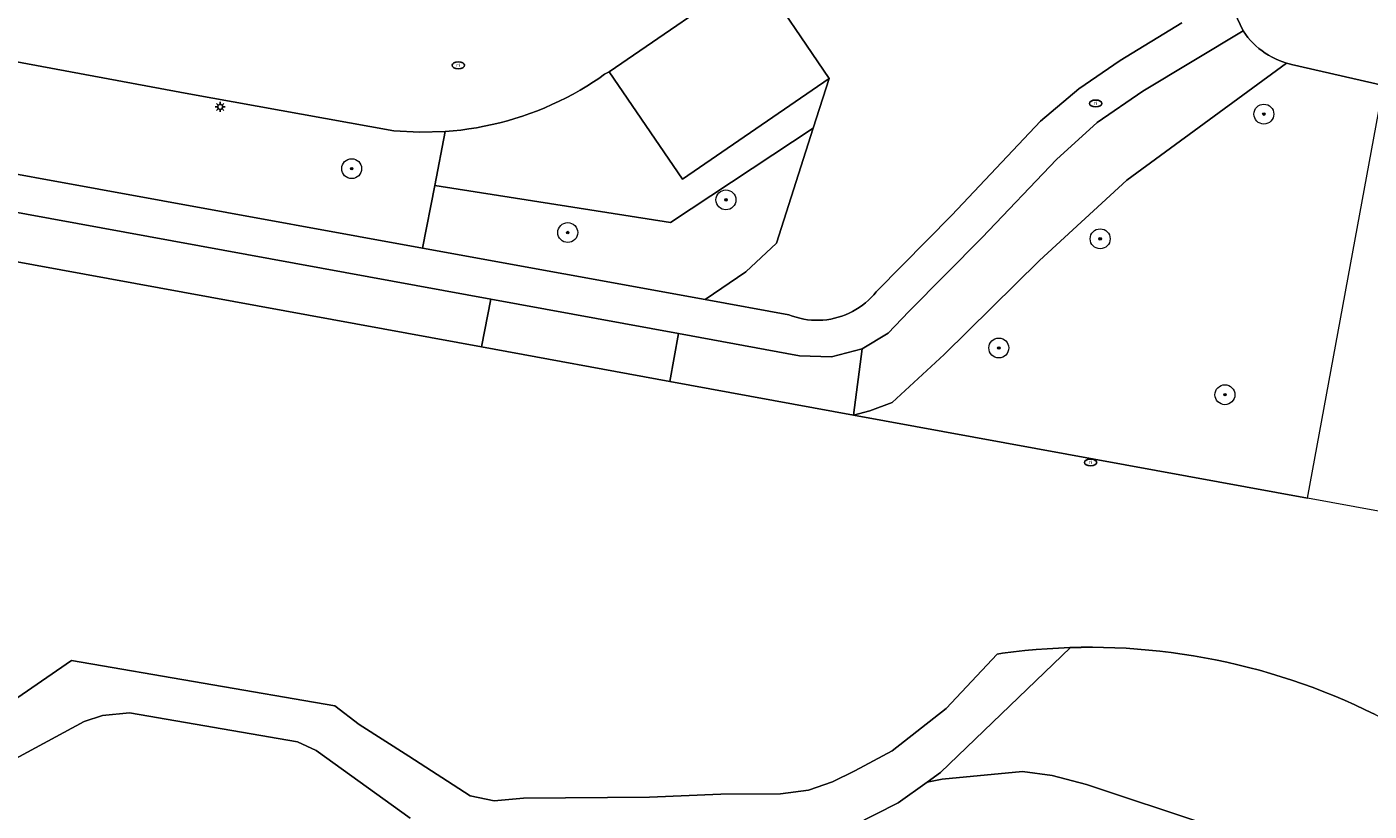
# Model space of a CAD drawing. Header units: metres. Extents: x 152610 to 160096, y 456114 to 462495.
# Tile 573 of 938: x 158436 to 158490, y 460053 to 460084. Entities that reach past the tile are written whole.
import ezdxf
from ezdxf.enums import TextEntityAlignment as Align

# ---------------------------------------------------------------- set-up
doc = ezdxf.new("R2010")
doc.units = ezdxf.units.M
doc.header["$LTSCALE"] = 0.5
doc.layers.get('0').update_dxf_attribs({"linetype": 'CONTINUOUS'})
for name, color, linetype, lineweight in [('B-PV-GK-BESCHOEIING-G', 251, 'GK-BESCHOEIING-SO', 18), ('B-PV-GR-BEPLANTING_CULTUUR_BOSPLANTSOEN-GV', 251, 'CONTINUOUS', 18), ('B-PV-GR-BOOM-S', 251, 'CONTINUOUS', 25), ('B-PV-GW-TALUD_KRUIN-G', 251, 'CONTINUOUS', 18), ('B-PV-IE-MEUBILAIR-S', 251, 'CONTINUOUS', 25), ('B-PV-OG-TERREIN_BEGROEID-GV', 251, 'CONTINUOUS', 18), ('B-PV-OG-TERREIN_OEVER-GV', 251, 'CONTINUOUS', 18), ('B-PV-OG-WATER_SLOOT-GV', 251, 'CONTINUOUS', 18), ('B-PV-VH-OPENVERHARDING_BETONSTRAATSTEEN-GV', 251, 'CONTINUOUS', 18), ('B-PV-VH-OPENVERHARDING_TEGEL-GV', 251, 'CONTINUOUS', 18)]:
    doc.layers.add(name, color=color, linetype=linetype, lineweight=lineweight)
doc.styles.add('NLCS-ISO', font='NLCS-ISO.ttf')
doc.linetypes.add('GK-BESCHOEIING-SO', pattern='A,18,-3,[1,NLCS.SHX,S=0.6,R=0,X=0,Y=0],-3', length=24)

# ---------------------------------------------------------------- blocks, each defined once
blk = doc.blocks.new('SIE-MEUBILAIR_PAAL_LICHTMAST-SO')
for points in [[(-0.62, 0), (-1, 0)], [(-0.71, 0.71), (-0.44, 0.44)], [(0, 1), (0, 0.62)], [(0.44, 0.44), (0.71, 0.71)], [(1, 0), (0.62, 0)], [(-0.71, -0.71), (-0.44, -0.44)], [(0, -0.62), (0, -1)], [(0.44, -0.44), (0.71, -0.71)]]:
    blk.add_lwpolyline(points)
blk.add_circle((0, 0), 0.5)
blk = doc.blocks.new('SIE-MEUBILAIR_PUT_RIOOLPUT-SO')
blk.add_ellipse((0, 0), major_axis=(1.25, 0), ratio=0.54)
at = {"style": 'NLCS-ISO'}
blk.add_text('ri', height=0.75, dxfattribs=at).set_placement((-0.04, 0.07), align=Align.MIDDLE_CENTER)
blk = doc.blocks.new('SGR-BOOM_GBKN-SO')
at = {"linetype": 'ByBlock', "lineweight": 18}
h = blk.add_hatch(color=0, dxfattribs=at)
h.dxf.hatch_style = 1
edge = h.paths.add_edge_path()
edge.add_arc((0, 0), 0.25, 0, 360)
at = {"color": 0, "linetype": 'ByBlock', "lineweight": 18}
for radius in [2, 0.25]:
    blk.add_circle((0, 0), radius, dxfattribs=at)
at = {"color": 0, "linetype": 'ByBlock', "lineweight": 18, "style": 'NLCS-ISO'}
blk.add_attdef('SOORT', (2.5, 0), '', height=1.5, dxfattribs=at)

msp = doc.modelspace()

# ---------------------------------------------------------------- linework, layer by layer
at = {"layer": 'B-PV-GK-BESCHOEIING-G', "flags": 128}
for points in [[(158474.733, 460059.158), (158474.943, 460059.189), (158475.393, 460059.246), (158475.843, 460059.296), (158476.295, 460059.338), (158476.747, 460059.372), (158477.199, 460059.398), (158477.652, 460059.416), (158478.105, 460059.426), (158478.558, 460059.429), (158479.012, 460059.423), (158479.465, 460059.409), (158479.917, 460059.387), (158480.37, 460059.357), (158480.821, 460059.319), (158481.272, 460059.273), (158481.722, 460059.219), (158482.171, 460059.157), (158482.619, 460059.088), (158483.066, 460059.01), (158483.511, 460058.925), (158483.954, 460058.831), (158484.396, 460058.73), (158484.836, 460058.621), (158485.274, 460058.505), (158485.71, 460058.38), (158486.144, 460058.248), (158486.575, 460058.109), (158487.004, 460057.962), (158487.43, 460057.807), (158487.853, 460057.644), (158488.273, 460057.475), (158488.69, 460057.298), (158489.104, 460057.113), (158489.515, 460056.921), (158489.922, 460056.723), (158490.326, 460056.516), (158490.726, 460056.303), (158491.122, 460056.083), (158491.514, 460055.856), (158491.903, 460055.622), (158492.287, 460055.381), (158492.666, 460055.133), (158493.041, 460054.879), (158493.412, 460054.618), (158493.778, 460054.351), (158494.139, 460054.077), (158494.496, 460053.797), (158494.847, 460053.511), (158495.193, 460053.218), (158495.534, 460052.919), (158495.87, 460052.615), (158496.2, 460052.305), (158496.525, 460051.988), (158496.844, 460051.666), (158497.157, 460051.339), (158497.465, 460051.006), (158498.657, 460049.856), (158500, 460048.907), (158501.649, 460047.928), (158503.451, 460047.272), (158503.768, 460047.182), (158504.636, 460046.931), (158505.5, 460046.672), (158506.363, 460046.406), (158507.223, 460046.132), (158508.08, 460045.85), (158508.936, 460045.561), (158509.788, 460045.264), (158510.638, 460044.96), (158511.485, 460044.648), (158512.329, 460044.329), (158513.171, 460044.002), (158514.009, 460043.668), (158514.845, 460043.326), (158515.677, 460042.977), (158516.506, 460042.62), (158517.332, 460042.257), (158518.155, 460041.886), (158518.975, 460041.507), (158519.791, 460041.122), (158520.604, 460040.729), (158521.413, 460040.329), (158522.219, 460039.922), (158523.021, 460039.507), (158523.819, 460039.086), (158524.613, 460038.657), (158525.404, 460038.222), (158525.955, 460037.907), (158526.509, 460037.598), (158527.067, 460037.297), (158527.629, 460037.002), (158528.195, 460036.715), (158528.765, 460036.435), (158529.337, 460036.162), (158529.914, 460035.896), (158530.493, 460035.637), (158531.076, 460035.386), (158531.662, 460035.143), (158532.251, 460034.906), (158532.842, 460034.677), (158533.437, 460034.456), (158534.035, 460034.242), (158534.635, 460034.036), (158535.237, 460033.837), (158535.842, 460033.646), (158536.45, 460033.462), (158537.059, 460033.286), (158537.671, 460033.118), (158538.285, 460032.958), (158538.901, 460032.805), (158539.519, 460032.66), (158540.138, 460032.523), (158540.76, 460032.394), (158541.382, 460032.273), (158542.007, 460032.159), (158542.145, 460032.135), (158584.685, 460024.085), (158585.019, 460024.016), (158585.354, 460023.955), (158585.69, 460023.902), (158586.028, 460023.856), (158586.367, 460023.819), (158586.706, 460023.79), (158587.046, 460023.768), (158587.386, 460023.755), (158587.727, 460023.75), (158588.068, 460023.752), (158588.408, 460023.763), (158588.748, 460023.781), (158589.088, 460023.808), (158589.427, 460023.842), (158589.765, 460023.885), (158590.102, 460023.935), (158590.437, 460023.994), (158590.772, 460024.06), (158591.104, 460024.134), (158591.435, 460024.215), (158591.763, 460024.305), (158592.09, 460024.402), (158592.414, 460024.507), (158592.736, 460024.619), (158593.054, 460024.739), (158593.37, 460024.867), (158593.683, 460025.002), (158593.889, 460025.095), (158594.111, 460025.174), (158594.513, 460025.312), (158594.918, 460025.442), (158595.325, 460025.564), (158595.735, 460025.679), (158596.147, 460025.786), (158596.56, 460025.885), (158596.976, 460025.977), (158597.393, 460026.06), (158597.811, 460026.136), (158598.231, 460026.204), (158598.652, 460026.264), (158599.075, 460026.316), (158599.498, 460026.36), (158599.921, 460026.396), (158600.346, 460026.424), (158600.771, 460026.444), (158601.196, 460026.456), (158601.621, 460026.46), (158602.047, 460026.456), (158602.472, 460026.444), (158602.897, 460026.424), (158603.321, 460026.397), (158603.745, 460026.361), (158604.168, 460026.317), (158604.59, 460026.265), (158605.011, 460026.206), (158605.431, 460026.138), (158605.85, 460026.062), (158606.267, 460025.979), (158606.682, 460025.888), (158607.096, 460025.789), (158614.619, 460024.73), (158616.954, 460024.152), (158630.636, 460021.782), (158631.11, 460021.67), (158631.585, 460021.565), (158632.062, 460021.469), (158632.541, 460021.38), (158633.021, 460021.299), (158633.502, 460021.226), (158633.985, 460021.161), (158634.468, 460021.104), (158634.952, 460021.055), (158635.437, 460021.014), (158635.923, 460020.981), (158636.409, 460020.956), (158636.896, 460020.939), (158637.382, 460020.929), (158637.869, 460020.928), (158638.356, 460020.935), (158638.842, 460020.95), (158639.329, 460020.973), (158639.814, 460021.003), (158640.3, 460021.042), (158640.784, 460021.089), (158641.268, 460021.143), (158641.75, 460021.206), (158642.232, 460021.277), (158642.713, 460021.355), (158643.192, 460021.441), (158643.669, 460021.536), (158644.145, 460021.638), (158644.209, 460021.652), (158644.457, 460021.708), (158644.835, 460021.786), (158645.215, 460021.857), (158645.596, 460021.92), (158645.978, 460021.975), (158646.361, 460022.022), (158646.745, 460022.061), (158647.13, 460022.092), (158647.516, 460022.115), (158647.902, 460022.13), (158648.288, 460022.137), (158648.674, 460022.136), (158649.06, 460022.127), (158649.446, 460022.11), (158649.831, 460022.086), (158650.216, 460022.053), (158650.6, 460022.012), (158650.983, 460021.963), (158651.365, 460021.906), (158651.745, 460021.842), (158652.125, 460021.769), (158652.502, 460021.689), (158652.878, 460021.601), (158653.253, 460021.505), (158653.625, 460021.401), (158653.994, 460021.29), (158654.362, 460021.171), (158654.726, 460021.045), (158655.089, 460020.911), (158655.448, 460020.769), (158655.804, 460020.62), (158656.157, 460020.464), (158656.507, 460020.3), (158656.853, 460020.129), (158657.196, 460019.951), (158657.535, 460019.767), (158657.87, 460019.575), (158658.201, 460019.376), (158658.528, 460019.17), (158659.581, 460014.995), (158660.547, 460013.802), (158661.019, 460013.554), (158661.798, 460013.146), (158662.244, 460013.587), (158662.352, 460014.275), (158662.353, 460015.601), (158662.635, 460017.118), (158662.987, 460017.748), (158666.914, 460018.277), (158667.106, 460018.303), (158669.964, 460018.687), (158670.182, 460018.717), (158671.399, 460018.541), (158671.447, 460018.534), (158671.66, 460018.495), (158671.872, 460018.449), (158672.082, 460018.396), (158672.29, 460018.334), (158672.496, 460018.265), (158672.698, 460018.188), (158672.898, 460018.104), (158673.095, 460018.013), (158673.288, 460017.914), (158673.477, 460017.808), (158673.663, 460017.696), (158673.844, 460017.577), (158674.02, 460017.451), (158674.192, 460017.318), (158674.359, 460017.18), (158674.52, 460017.035), (158674.676, 460016.884), (158674.827, 460016.728), (158674.971, 460016.567), (158675.11, 460016.4), (158675.242, 460016.228), (158675.368, 460016.051), (158675.487, 460015.87), (158675.6, 460015.685), (158675.705, 460015.495), (158675.804, 460015.302), (158675.895, 460015.106), (158675.979, 460014.906), (158676.056, 460014.703), (158676.125, 460014.497), (158676.186, 460014.289), (158676.24, 460014.079), (158676.286, 460013.867), (158676.324, 460013.654), (158676.354, 460013.439), (158676.753, 460008.743), (158676.77, 460008.544), (158676.933, 460006.617), (158676.95, 460006.417), (158677.59, 460002.15), (158678.147, 460000), (158678.47, 459998.75), (158681.56, 459993.85), (158682.373, 459992.754), (158683.361, 459991.812), (158683.561, 459991.657), (158683.766, 459991.508), (158683.976, 459991.366), (158684.189, 459991.23), (158684.408, 459991.101), (158684.63, 459990.979), (158684.855, 459990.865), (158685.085, 459990.757), (158685.317, 459990.657), (158685.553, 459990.564), (158685.791, 459990.479), (158686.032, 459990.401), (158686.276, 459990.331), (158686.521, 459990.268), (158686.6, 459990.25), (158751.58, 459978.72), (158751.778, 459978.68), (158756.595, 459977.716), (158756.791, 459977.677), (158834.12, 459963.78), (158843.94, 459961.89), (158852.56, 459960.22), (158852.897, 459960.137), (158853.235, 459960.061), (158853.575, 459959.994), (158853.917, 459959.934), (158854.259, 459959.882), (158854.603, 459959.838), (158854.948, 459959.803), (158855.294, 459959.775), (158855.64, 459959.755), (158855.986, 459959.743), (158856.333, 459959.739), (158856.68, 459959.743), (158857.026, 459959.755), (158857.372, 459959.775), (158857.718, 459959.803), (158858.063, 459959.839), (158858.407, 459959.882), (158858.75, 459959.934), (158859.07, 459959.99), (158859.409, 459960.091), (158859.778, 459960.194), (158860.149, 459960.288), (158860.522, 459960.375), (158860.897, 459960.454), (158861.273, 459960.526), (158861.651, 459960.589), (158862.03, 459960.645), (158862.41, 459960.692), (158862.791, 459960.732), (158863.172, 459960.763), (158863.555, 459960.787), (158863.937, 459960.803), (158864.32, 459960.81), (158864.703, 459960.81), (158865.086, 459960.802), (158865.469, 459960.785), (158865.851, 459960.761), (158866.233, 459960.729), (158866.614, 459960.688), (158866.994, 459960.64), (158867.372, 459960.584), (158867.75, 459960.52), (158896.821, 459951.25), (158899.349, 459950.965), (158901.43, 459950.73), (158906.435, 459950.678), (158906.882, 459950.597), (158909.016, 459950.211), (158915.147, 459949.101), (158917.198, 459948.729), (158917.642, 459948.649), (158921.99, 459945.69), (158925.427, 459945.052), (158964.503, 459937.795), (159000, 459934.696), (159003.633, 459934.171), (159005.109, 459934.22), (159006.093, 459934.614), (159007.077, 459935.305), (159007.962, 459936.143), (159014.89, 459947.09), (159017.691, 459951.429), (159019.017, 459954.043), (159018.462, 459968.244), (159020.418, 459992.305), (159020.706, 459993.813), (159022.152, 460000), (159022.95, 460003.42), (159027.25, 460016.67), (159028.16, 460021.17), (159028.265, 460024.361), (159027.69, 460030.4), (159027.671, 460030.666), (159027.644, 460030.931), (159027.609, 460031.195), (159027.566, 460031.459), (159027.515, 460031.72), (159027.457, 460031.98), (159027.391, 460032.239), (159027.316, 460032.495), (159027.235, 460032.748), (159027.145, 460033), (159027.049, 460033.248), (159026.944, 460033.493), (159026.833, 460033.736), (159026.714, 460033.974), (159026.588, 460034.209), (159026.456, 460034.441), (159026.316, 460034.668), (159026.23, 460034.8), (159026.04, 460035.142), (159025.843, 460035.481), (159025.639, 460035.815), (159025.429, 460036.145), (159025.211, 460036.47), (159024.987, 460036.792), (159024.757, 460037.108), (159024.52, 460037.42), (159024.277, 460037.727), (159024.028, 460038.028), (159023.772, 460038.325), (159023.511, 460038.616), (159023.243, 460038.902), (159022.97, 460039.183), (159022.691, 460039.457), (159022.407, 460039.726), (159022.117, 460039.989), (159021.822, 460040.247), (159021.521, 460040.498), (159021.216, 460040.742), (159020.906, 460040.981), (159020.591, 460041.213), (159020.271, 460041.439), (159019.946, 460041.658), (159019.617, 460041.871), (159019.284, 460042.076), (159018.947, 460042.275), (159018.606, 460042.467), (159018.261, 460042.652), (159017.912, 460042.83), (159017.81, 460042.88), (159010.88, 460044.64), (159000, 460045.968), (158973.31, 460049.15), (158970.17, 460049.52), (158966.22, 460052.79), (158955.33, 460052.2), (158953.13, 460052.57), (158952.84, 460052.62), (158952.26, 460049.87), (158951.637, 460047.099), (158956.462, 460046.222), (158999.997, 460038.306), (159019.45, 460034.88), (159020.22, 460023.97), (159013.47, 460002.92), (159014.063, 460000), (159014.75, 459996.5), (159014.96, 459994.766), (159015.2, 459993.44), (159015.31, 459991.71), (159014.51, 459987.81), (159008.04, 459965.34), (159004.43, 459960.25), (159000, 459960.353), (158998.4, 459960.39), (158984.69, 459966.34), (158972.72, 459965.62), (158962.87, 459959.8), (158959.98, 459955.93), (158957.133, 459952.707), (158948.935, 459949.392), (158938.055, 459951.623), (158924.86, 459955.26), (158921.282, 459954.369), (158918.671, 459954.179), (158918.225, 459954.257), (158916.164, 459954.616), (158910.021, 459955.687), (158907.885, 459956.059), (158907.442, 459956.136), (158904.968, 459956.938), (158901.43, 459958.27), (158890.98, 459967.57), (158877.255, 459970.054), (158862.49, 459972.71), (158842.246, 459972.236), (158839.35, 459972.21), (158836.56, 459972.73), (158833.66, 459977.71), (158833.569, 459977.866), (158833.471, 459978.018), (158833.366, 459978.165), (158833.255, 459978.308), (158833.138, 459978.446), (158833.015, 459978.578), (158832.886, 459978.705), (158832.752, 459978.825), (158832.612, 459978.94), (158832.468, 459979.049), (158832.318, 459979.151), (158832.165, 459979.246), (158832.007, 459979.334), (158831.846, 459979.416), (158831.681, 459979.49), (158831.513, 459979.557), (158831.342, 459979.616), (158831.169, 459979.668), (158830.994, 459979.711), (158830.817, 459979.748), (158830.638, 459979.776), (158830.459, 459979.796), (158830.278, 459979.809), (158830.098, 459979.813), (158829.917, 459979.809), (158829.737, 459979.798), (158829.557, 459979.778), (158829.378, 459979.751), (158829.201, 459979.715), (158829.026, 459979.672), (158828.852, 459979.621), (158828.681, 459979.563), (158828.57, 459979.52), (158828.493, 459979.5), (158827.826, 459979.328), (158827.158, 459979.164), (158826.487, 459979.008), (158825.815, 459978.859), (158825.141, 459978.719), (158824.466, 459978.586), (158823.789, 459978.461), (158823.11, 459978.344), (158822.431, 459978.235), (158821.75, 459978.134), (158821.068, 459978.04), (158820.385, 459977.955), (158819.701, 459977.878), (158819.016, 459977.808), (158818.33, 459977.747), (158817.644, 459977.693), (158816.957, 459977.648), (158816.269, 459977.61), (158815.582, 459977.58), (158814.894, 459977.559), (158814.205, 459977.545), (158813.517, 459977.54), (158812.829, 459977.542), (158812.14, 459977.553), (158811.452, 459977.571), (158810.764, 459977.597), (158810.077, 459977.632), (158809.39, 459977.674), (158808.703, 459977.725), (158808.017, 459977.783), (158807.332, 459977.849), (158806.648, 459977.924), (158805.964, 459978.006), (158805.282, 459978.096), (158804.6, 459978.194), (158803.92, 459978.3), (158761.22, 459986.1), (158758.322, 459985.408), (158753.269, 459986.128), (158753.067, 459986.157), (158749.69, 459986.67), (158727.918, 459990.667), (158699.682, 459995.849), (158690.69, 459997.5), (158690.618, 459997.516), (158690.387, 459997.573), (158690.159, 459997.638), (158689.932, 459997.71), (158689.708, 459997.79), (158689.487, 459997.877), (158689.269, 459997.972), (158689.054, 459998.074), (158688.843, 459998.183), (158688.635, 459998.299), (158688.432, 459998.423), (158688.233, 459998.552), (158688.038, 459998.689), (158687.848, 459998.832), (158687.663, 459998.981), (158687.483, 459999.137), (158687.308, 459999.298), (158687.139, 459999.466), (158686.976, 459999.638), (158686.818, 459999.817), (158686.667, 460000), (158685.555, 460001.955), (158685.499, 460002.085), (158685.375, 460002.386), (158685.258, 460002.69), (158685.149, 460002.997), (158685.047, 460003.307), (158684.953, 460003.619), (158684.866, 460003.933), (158684.788, 460004.249), (158684.717, 460004.567), (158684.654, 460004.887), (158684.599, 460005.208), (158684.552, 460005.531), (158684.512, 460005.854), (158684.481, 460006.178), (158684.457, 460006.503), (158684.442, 460006.829), (158684.441, 460007.029), (158684.373, 460008.962), (158684.366, 460009.162), (158682.835, 460049.515), (158682.091, 460056.641), (158679.424, 460075.603), (158675.896, 460089.698), (158675.862, 460089.837), (158675.82, 460090.04), (158675.785, 460090.245), (158675.759, 460090.45), (158675.74, 460090.657), (158675.73, 460090.864), (158675.727, 460091.071), (158675.733, 460091.278), (158675.746, 460091.485), (158675.767, 460091.691), (158675.797, 460091.896), (158675.834, 460092.1), (158675.879, 460092.303), (158675.932, 460092.503), (158675.992, 460092.701), (158676.06, 460092.897), (158676.136, 460093.09), (158676.219, 460093.28), (158676.309, 460093.466), (158676.407, 460093.649), (158676.511, 460093.828), (158676.622, 460094.003), (158676.74, 460094.174), (158676.864, 460094.34), (158676.995, 460094.501), (158677.132, 460094.656), (158677.275, 460094.807), (158677.423, 460094.951), (158677.577, 460095.09), (158677.736, 460095.223), (158677.9, 460095.35), (158678.069, 460095.47), (158678.242, 460095.583), (158678.42, 460095.69), (158679.124, 460098.709), (158679.71, 460101.22), (158678.135, 460101.478), (158676.628, 460102.001), (158676.439, 460102.088), (158676.194, 460102.208), (158675.953, 460102.336), (158675.716, 460102.471), (158675.482, 460102.612), (158675.253, 460102.76), (158675.029, 460102.915), (158674.809, 460103.076), (158674.594, 460103.244), (158674.384, 460103.418), (158674.179, 460103.598), (158673.98, 460103.784), (158673.786, 460103.976), (158673.597, 460104.173), (158673.415, 460104.376), (158673.239, 460104.584), (158673.069, 460104.797), (158672.905, 460105.015), (158672.747, 460105.238), (158672.597, 460105.465), (158672.452, 460105.697), (158672.315, 460105.933), (158672.185, 460106.172), (158672.062, 460106.416), (158671.946, 460106.663), (158671.837, 460106.913), (158671.736, 460107.166), (158671.642, 460107.422), (158671.556, 460107.681), (158670.245, 460117.41), (158670.219, 460117.602), (158669.958, 460119.521), (158669.933, 460119.705), (158667.522, 460137.655), (158666.197, 460150.943), (158665.164, 460167.52), (158665.12, 460183.663), (158665.289, 460190.315), (158665.604, 460194.292), (158665.629, 460194.539), (158665.664, 460194.81), (158665.707, 460195.08), (158665.758, 460195.349), (158665.817, 460195.616), (158665.883, 460195.881), (158665.957, 460196.144), (158666.039, 460196.405), (158666.129, 460196.663), (158666.226, 460196.919), (158666.33, 460197.172), (158666.442, 460197.421), (158666.561, 460197.667), (158666.687, 460197.91), (158666.82, 460198.148), (158666.961, 460198.383), (158667.108, 460198.613), (158667.261, 460198.839), (158667.421, 460199.061), (158667.588, 460199.278), (158667.761, 460199.489), (158667.94, 460199.696), (158668.125, 460199.897), (158668.316, 460200.093), (158668.512, 460200.283), (158668.714, 460200.467), (158668.921, 460200.646), (158669.134, 460200.818), (158669.351, 460200.984), (158669.573, 460201.143), (158669.8, 460201.296), (158670.031, 460201.442), (158670.266, 460201.582), (158670.505, 460201.714), (158670.748, 460201.839), (158670.994, 460201.957), (158671.244, 460202.068), (158671.497, 460202.172), (158671.753, 460202.268), (158672.012, 460202.357), (158672.273, 460202.438), (158672.536, 460202.511), (158673.586, 460202.643), (158675.654, 460202.454), (158680.24, 460200.758), (158684.716, 460198.791), (158742.58, 460186.99), (158742.848, 460188.52), (158743.093, 460189.916), (158743.6, 460192.81), (158685.67, 460204.82), (158680.76, 460205), (158677.037, 460206.38), (158675.289, 460207.471), (158675.065, 460207.642), (158674.839, 460207.824), (158674.618, 460208.012), (158674.402, 460208.206), (158674.191, 460208.406), (158673.986, 460208.612), (158673.787, 460208.824), (158673.594, 460209.041), (158673.407, 460209.263), (158673.226, 460209.49), (158673.051, 460209.722), (158672.883, 460209.959), (158672.722, 460210.2), (158672.567, 460210.446), (158672.419, 460210.696), (158672.278, 460210.95), (158672.143, 460211.207), (158672.017, 460211.468), (158671.897, 460211.733), (158671.784, 460212.001), (158671.68, 460212.272), (158671.582, 460212.545), (158671.492, 460212.821), (158671.41, 460213.1), (158670.971, 460216.313), (158670.67, 460217.248), (158670.659, 460217.314), (158670.584, 460217.782), (158670.518, 460218.252), (158670.459, 460218.723), (158670.409, 460219.194), (158670.366, 460219.666), (158670.331, 460220.139), (158670.305, 460220.613), (158670.286, 460221.087), (158670.275, 460221.561), (158670.272, 460222.035), (158670.278, 460222.509), (158670.291, 460222.983), (158670.312, 460223.457), (158670.342, 460223.93), (158670.379, 460224.403), (158670.424, 460224.875), (158670.884, 460236.208), (158671.443, 460250), (158671.646, 460254.657), (158671.932, 460258.598), (158672.045, 460266.708), (158672.206, 460278.296), (158673.841, 460310.082), (158672.827, 460327.858), (158672.802, 460328.217), (158672.77, 460328.576), (158672.729, 460328.934), (158672.681, 460329.291), (158672.624, 460329.647), (158672.56, 460330.002), (158672.488, 460330.355), (158672.407, 460330.706), (158672.32, 460331.055), (158672.224, 460331.403), (158672.173, 460331.575), (158671.331, 460334.857), (158670.909, 460336.049), (158670.252, 460337.253), (158669.749, 460337.931), (158668.707, 460339.041), (158667.431, 460340.162), (158666.576, 460340.921), (158665.827, 460341.447), (158664.587, 460342.123), (158663.031, 460342.66), (158661.99, 460342.963), (158660.832, 460343.113), (158657.125, 460343.156)], [(158658.451, 460032.827), (158658.451, 460032.771), (158658.446, 460032.659), (158658.433, 460032.548), (158658.412, 460032.439), (158658.383, 460032.331), (158658.347, 460032.225), (158658.303, 460032.122), (158658.252, 460032.023), (158658.193, 460031.927), (158658.129, 460031.836), (158658.057, 460031.75), (158657.98, 460031.669), (158657.898, 460031.594), (158657.81, 460031.525), (158657.717, 460031.462), (158657.658, 460031.43), (158657.42, 460031.305), (158657.178, 460031.188), (158656.933, 460031.079), (158656.685, 460030.976), (158656.434, 460030.881), (158656.18, 460030.794), (158655.924, 460030.714), (158655.666, 460030.642), (158655.405, 460030.578), (158655.143, 460030.521), (158654.879, 460030.472), (158654.614, 460030.431), (158654.347, 460030.399), (158654.08, 460030.374), (158653.812, 460030.356), (158653.544, 460030.347), (158653.276, 460030.346), (158653.007, 460030.353), (158652.74, 460030.368), (158652.472, 460030.391), (158652.206, 460030.422), (158651.94, 460030.461), (158628.136, 460034.83), (158618.959, 460036.515), (158616.582, 460037.046), (158611.492, 460037.803), (158608.085, 460038.69), (158604.789, 460039.926), (158601.945, 460041.327), (158599.244, 460042.988), (158598.934, 460043.319), (158598.618, 460043.645), (158598.297, 460043.965), (158597.97, 460044.28), (158597.637, 460044.588), (158597.299, 460044.891), (158596.956, 460045.188), (158596.608, 460045.478), (158596.254, 460045.763), (158595.896, 460046.041), (158595.533, 460046.313), (158595.165, 460046.578), (158594.792, 460046.837), (158594.415, 460047.089), (158594.033, 460047.335), (158593.648, 460047.573), (158593.258, 460047.805), (158592.864, 460048.03), (158592.466, 460048.248), (158592.064, 460048.459), (158591.659, 460048.663), (158591.25, 460048.86), (158590.838, 460049.049), (158590.422, 460049.231), (158590.004, 460049.406), (158589.582, 460049.574), (158589.157, 460049.734), (158588.73, 460049.886), (158588.3, 460050.031), (158587.868, 460050.168), (158587.433, 460050.298), (158586.996, 460050.42), (158586.557, 460050.534), (158586.24, 460050.611), (158585.914, 460050.686), (158585.588, 460050.757), (158578.454, 460052.228), (158578.02, 460052.285), (158577.586, 460052.334), (158577.15, 460052.376), (158576.714, 460052.409), (158576.277, 460052.434), (158575.84, 460052.452), (158575.402, 460052.461), (158574.965, 460052.463), (158574.527, 460052.456), (158574.09, 460052.441), (158573.653, 460052.419), (158573.217, 460052.388), (158572.781, 460052.35), (158572.346, 460052.303), (158571.912, 460052.249), (158571.479, 460052.186), (158571.047, 460052.116), (158570.617, 460052.038), (158570.188, 460051.952), (158570.04, 460051.92), (158569.7, 460051.854), (158569.361, 460051.779), (158569.024, 460051.698), (158568.689, 460051.608), (158568.356, 460051.51), (158568.026, 460051.405), (158567.698, 460051.293), (158567.373, 460051.172), (158567.05, 460051.045), (158566.731, 460050.91), (158566.415, 460050.767), (158566.102, 460050.618), (158565.793, 460050.461), (158565.487, 460050.297), (158565.185, 460050.126), (158564.888, 460049.948), (158564.73, 460049.85), (158549.35, 460039.3), (158535.99, 460041.41), (158524.25, 460058.61), (158518.78, 460059.65), (158500, 460063.082), (158487.2, 460065.42), (158468.961, 460068.759), (158461.591, 460070.108), (158454.027, 460071.493), (158415.167, 460078.608), (158407.148, 460080.076), (158400.013, 460081.382), (158397.385, 460081.532), (158394.76, 460081.33), (158389.24, 460079.13), (158386.31, 460078.49), (158383.25, 460078.72), (158370.33, 460080.54), (158358, 460082.98), (158355.49, 460083.18), (158347.298, 460083.391), (158344.108, 460083.668), (158341.962, 460083.854), (158338.43, 460084.075), (158334.461, 460084.743), (158318.188, 460088.241), (158311.687, 460089.638), (158273.623, 460095.675), (158273.43, 460095.701), (158272.525, 460095.825), (158271.621, 460095.958), (158270.719, 460096.098), (158269.817, 460096.246), (158268.918, 460096.403), (158268.019, 460096.567), (158267.122, 460096.739), (158266.227, 460096.918), (158265.333, 460097.106), (158264.441, 460097.302), (158263.55, 460097.505), (158262.662, 460097.716), (158261.775, 460097.935), (158260.89, 460098.161), (158260.007, 460098.396), (158259.127, 460098.638), (158258.248, 460098.887), (158257.372, 460099.145), (158256.498, 460099.41), (158254.594, 460100.017), (158252.702, 460100.66), (158252.095, 460100.862), (158251.407, 460101.099), (158250.723, 460101.343), (158250.041, 460101.595), (158249.362, 460101.854), (158248.686, 460102.121), (158248.013, 460102.395), (158247.343, 460102.677), (158246.676, 460102.965), (158246.013, 460103.262), (158245.352, 460103.565), (158244.695, 460103.876), (158244.042, 460104.194), (158243.392, 460104.519), (158242.745, 460104.851), (158242.103, 460105.191), (158241.464, 460105.537), (158240.829, 460105.891), (158240.198, 460106.251), (158239.571, 460106.618), (158238.947, 460106.992), (158238.329, 460107.374), (158237.714, 460107.761), (158237.104, 460108.156), (158236.498, 460108.557), (158235.896, 460108.965), (158235.299, 460109.38), (158234.707, 460109.801), (158234.119, 460110.228), (158233.536, 460110.662), (158232.958, 460111.103), (158232.385, 460111.549), (158231.816, 460112.002), (158231.253, 460112.462), (158230.695, 460112.927), (158230.486, 460113.181), (158230.27, 460113.429), (158230.049, 460113.673), (158229.822, 460113.911), (158229.589, 460114.143), (158229.35, 460114.369), (158229.106, 460114.59), (158228.857, 460114.805), (158228.602, 460115.013), (158228.343, 460115.215), (158228.079, 460115.411), (158227.81, 460115.601), (158227.536, 460115.784), (158227.258, 460115.96), (158226.976, 460116.129), (158226.69, 460116.291), (158226.4, 460116.447), (158226.107, 460116.595), (158225.81, 460116.736), (158225.509, 460116.87), (158225.205, 460116.997), (158224.899, 460117.116), (158224.589, 460117.227), (158224.277, 460117.331), (158223.963, 460117.428), (158223.646, 460117.516), (158223.327, 460117.598), (158223.325, 460117.598), (158222.014, 460117.92), (158216.809, 460118.938), (158212.58, 460119.796), (158212.562, 460119.799), (158212.315, 460119.844), (158212.069, 460119.897), (158211.824, 460119.957), (158211.582, 460120.026), (158211.342, 460120.102), (158211.105, 460120.185), (158210.87, 460120.277), (158210.638, 460120.375), (158210.41, 460120.481), (158210.185, 460120.594), (158209.964, 460120.714), (158209.747, 460120.841), (158209.534, 460120.975), (158209.325, 460121.116), (158209.121, 460121.263), (158208.921, 460121.417), (158208.727, 460121.577), (158208.538, 460121.743), (158208.354, 460121.915), (158208.175, 460122.092), (158208.003, 460122.276), (158207.836, 460122.464), (158207.676, 460122.658), (158207.521, 460122.857), (158207.373, 460123.06), (158207.232, 460123.269), (158207.097, 460123.481), (158206.969, 460123.698), (158206.848, 460123.919), (158206.735, 460124.143), (158206.628, 460124.371), (158206.529, 460124.603), (158206.437, 460124.837), (158206.352, 460125.074), (158206.275, 460125.314), (158206.206, 460125.556), (158206.144, 460125.8), (158206.091, 460126.046), (158206.045, 460126.293), (158206.007, 460126.542), (158205.977, 460126.792), (158205.955, 460127.043), (158205.941, 460127.294), (158205.934, 460127.546), (158205.936, 460127.797), (158205.946, 460128.049), (158205.964, 460128.3), (158205.99, 460128.55), (158206.023, 460128.8), (158206.065, 460129.048), (158206.115, 460129.295), (158206.172, 460129.54), (158206.306, 460130.059), (158206.433, 460130.58), (158206.551, 460131.103), (158206.662, 460131.628), (158206.765, 460132.154), (158206.861, 460132.682), (158206.948, 460133.211), (158207.027, 460133.742), (158207.099, 460134.273), (158207.162, 460134.806), (158207.218, 460135.339), (158207.266, 460135.874), (158207.305, 460136.408), (158207.337, 460136.944), (158207.361, 460137.48), (158207.371, 460137.799), (158207.371, 460137.803), (158207.366, 460138.329), (158207.369, 460138.855), (158207.38, 460139.381), (158207.4, 460139.907), (158207.427, 460140.432), (158207.462, 460140.957), (158207.505, 460141.481), (158207.556, 460142.005), (158207.615, 460142.527), (158207.682, 460143.049), (158207.757, 460143.57), (158207.84, 460144.089), (158207.931, 460144.607), (158208.029, 460145.124), (158208.136, 460145.639), (158208.25, 460146.153), (158208.372, 460146.664), (158208.502, 460147.174), (158208.561, 460147.526), (158208.703, 460148.336), (158208.853, 460149.144), (158209.011, 460149.951), (158209.177, 460150.756), (158209.35, 460151.56), (158209.531, 460152.362), (158209.72, 460153.162), (158209.917, 460153.96), (158210.122, 460154.756), (158210.334, 460155.551), (158210.554, 460156.343), (158210.782, 460157.133), (158211.017, 460157.92), (158211.26, 460158.706), (158211.511, 460159.489), (158211.769, 460160.269), (158212.035, 460161.047), (158212.163, 460161.488), (158212.284, 460161.932), (158212.397, 460162.378), (158212.502, 460162.825), (158212.599, 460163.274), (158212.689, 460163.725), (158212.77, 460164.178), (158212.844, 460164.631), (158212.91, 460165.086), (158212.968, 460165.542), (158213.018, 460165.999), (158213.06, 460166.457), (158213.094, 460166.915), (158213.12, 460167.374), (158213.138, 460167.834), (158213.148, 460168.293), (158213.15, 460168.753), (158213.144, 460169.212), (158213.13, 460169.672), (158213.108, 460170.131), (158213.078, 460170.59), (158213.04, 460171.048), (158212.994, 460171.505), (158212.94, 460171.962), (158212.878, 460172.417), (158212.809, 460172.871), (158212.731, 460173.325), (158212.646, 460173.776), (158212.552, 460174.226), (158212.451, 460174.675), (158212.342, 460175.121), (158212.226, 460175.566), (158212.101, 460176.008), (158211.969, 460176.449)]]:
    msp.add_lwpolyline(points, dxfattribs=at)
at = {"layer": 'B-PV-GR-BEPLANTING_CULTUUR_BOSPLANTSOEN-GV', "flags": 128}
for points in [[(158486.516, 460082.857), (158486.363, 460082.898), (158479.946, 460078.195), (158476.432, 460074.965), (158472.6, 460071.198), (158470.523, 460069.26), (158469.615, 460068.934), (158468.961, 460068.759), (158487.2, 460065.42), (158490.257, 460082.003), (158486.56, 460082.847)], [(158462.09, 460078.24), (158459.15, 460082.55), (158458.96, 460082.45), (158458.731, 460082.279), (158458.523, 460082.141), (158458.254, 460081.972), (158457.981, 460081.81), (158457.704, 460081.654), (158457.423, 460081.506), (158457.138, 460081.365), (158456.85, 460081.23), (158456.559, 460081.104), (158456.265, 460080.984), (158455.967, 460080.872), (158455.667, 460080.768), (158455.365, 460080.671), (158455.06, 460080.582), (158454.753, 460080.5), (158454.444, 460080.426), (158454.133, 460080.36), (158453.821, 460080.302), (158453.507, 460080.252), (158453.192, 460080.21), (158452.877, 460080.175), (158452.56, 460080.149), (158452.141, 460077.982), (158461.613, 460076.501), (158467.344, 460080.28), (158467.99, 460082.28)], [(158465.868, 460075.671), (158467.344, 460080.28), (158461.613, 460076.501), (158452.141, 460077.982), (158451.656, 460075.465), (158463.007, 460073.399), (158464.645, 460074.516)], [(158461.939, 460072.03), (158454.392, 460073.412), (158454.027, 460071.493), (158461.591, 460070.108)]]:
    msp.add_lwpolyline(points, close=True, dxfattribs=at)
msp.add_lwpolyline([(158489.922, 460056.723), (158489.515, 460056.922), (158489.104, 460057.113), (158488.69, 460057.298), (158488.273, 460057.475), (158487.853, 460057.644), (158487.43, 460057.807), (158487.004, 460057.962), (158486.575, 460058.109), (158486.144, 460058.248), (158485.71, 460058.38), (158485.274, 460058.505), (158484.836, 460058.621), (158484.396, 460058.73), (158483.954, 460058.831), (158483.511, 460058.925), (158483.066, 460059.01), (158482.619, 460059.088), (158482.171, 460059.157), (158481.722, 460059.219), (158481.272, 460059.273), (158480.821, 460059.319), (158480.37, 460059.357), (158479.917, 460059.387), (158479.465, 460059.409), (158479.012, 460059.423), (158478.558, 460059.429), (158478.105, 460059.427), (158477.676, 460059.417), (158472.459, 460054.401), (158471.921, 460054.014), (158472.52, 460054.124), (158475.746, 460054.441), (158476.946, 460054.272), (158478.318, 460053.92), (158483.155, 460052.312)], dxfattribs=at)
at = {"layer": 'B-PV-GW-TALUD_KRUIN-G', "flags": 128}
for points in [[(158484.618, 460084.189), (158480.58, 460081.777), (158478.758, 460080.516), (158477.123, 460079.02), (158474.13, 460075.89), (158471.185, 460072.925), (158470.356, 460072.043), (158469.318, 460071.42)], [(158454.392, 460073.412), (158420.073, 460079.694), (158415.495, 460080.533)], [(158461.939, 460072.03), (158454.392, 460073.412)], [(158469.318, 460071.42), (158468.08, 460071.095), (158466.801, 460071.14), (158461.939, 460072.03)]]:
    msp.add_lwpolyline(points, dxfattribs=at)
at = {"layer": 'B-PV-OG-TERREIN_BEGROEID-GV', "flags": 128}
for points in [[(158465.06, 460086.61), (158467.99, 460082.28), (158467.344, 460080.28), (158465.868, 460075.671), (158464.645, 460074.516), (158463.007, 460073.399), (158466.366, 460072.788), (158466.512, 460072.733), (158466.66, 460072.686), (158466.811, 460072.646), (158466.963, 460072.614), (158467.117, 460072.591), (158467.272, 460072.574), (158467.427, 460072.566), (158467.583, 460072.566), (158467.738, 460072.574), (158467.893, 460072.59), (158468.047, 460072.614), (158468.2, 460072.646), (158468.35, 460072.685), (158468.499, 460072.733), (158468.644, 460072.787), (158468.787, 460072.85), (158468.926, 460072.919), (158469.062, 460072.995), (158469.194, 460073.079), (158469.321, 460073.169), (158469.443, 460073.265), (158469.56, 460073.368), (158469.672, 460073.476), (158469.778, 460073.59), (158469.878, 460073.709), (158469.908, 460073.748), (158472.92, 460076.79), (158476.48, 460080.57), (158478.011, 460081.87), (158479.67, 460083), (158482.156, 460084.522)], [(158420.342, 460081.163), (158451.656, 460075.465), (158452.141, 460077.982), (158452.56, 460080.149), (158451.53, 460080.118), (158450.5, 460080.171), (158442.27, 460081.66), (158422.6, 460085.32)], [(158451.152, 460052.566), (158447.376, 460055.285), (158446.629, 460055.634), (158439.885, 460056.796), (158438.795, 460056.682), (158438.055, 460056.441), (158434.971, 460054.776)], [(158483.155, 460052.312), (158478.318, 460053.92), (158476.946, 460054.272), (158475.746, 460054.441), (158472.52, 460054.124), (158471.921, 460054.014), (158470.756, 460053.177), (158468.94, 460052.259)]]:
    msp.add_lwpolyline(points, dxfattribs=at)
for points in [[(158484.708, 460084.059), (158484.618, 460084.189), (158480.58, 460081.777), (158478.758, 460080.516), (158477.123, 460079.02), (158474.13, 460075.89), (158471.185, 460072.925), (158470.356, 460072.043), (158469.318, 460071.42), (158468.961, 460068.759), (158469.615, 460068.934), (158470.523, 460069.26), (158472.6, 460071.198), (158476.432, 460074.965), (158479.946, 460078.195), (158486.363, 460082.898), (158486.212, 460082.946), (158486.064, 460083.001), (158485.919, 460083.064), (158485.777, 460083.135), (158485.639, 460083.212), (158485.505, 460083.296), (158485.375, 460083.387), (158485.25, 460083.485), (158485.13, 460083.588), (158485.016, 460083.698), (158484.907, 460083.813), (158484.805, 460083.933)], [(158420.073, 460079.694), (158415.495, 460080.533), (158415.167, 460078.608), (158454.027, 460071.493), (158454.392, 460073.412)], [(158466.801, 460071.14), (158461.939, 460072.03), (158461.591, 460070.108), (158468.961, 460068.759), (158469.318, 460071.42), (158468.08, 460071.095)]]:
    msp.add_lwpolyline(points, close=True, dxfattribs=at)
at = {"layer": 'B-PV-OG-TERREIN_OEVER-GV', "flags": 128}
for points in [[(158468.94, 460052.259), (158470.756, 460053.177), (158471.921, 460054.014), (158472.459, 460054.401), (158477.676, 460059.417), (158477.652, 460059.416), (158477.199, 460059.398), (158476.747, 460059.372), (158476.295, 460059.338), (158475.843, 460059.296), (158475.393, 460059.246), (158474.943, 460059.189), (158474.733, 460059.158), (158472.68, 460056.969), (158470.523, 460055.274), (158469.02, 460054.465), (158468.125, 460054.02), (158467.154, 460053.683), (158466.025, 460053.542), (158463.633, 460053.526), (158460.763, 460053.409), (158455.707, 460053.372), (158454.531, 460053.258), (158453.566, 460053.467), (158451.096, 460055.059), (158449.109, 460056.333), (158448.125, 460057.081), (158437.55, 460058.894), (158434.171, 460056.586)], [(158434.971, 460054.776), (158438.055, 460056.441), (158438.795, 460056.682), (158439.885, 460056.796), (158446.629, 460055.634), (158447.376, 460055.285), (158451.152, 460052.566)]]:
    msp.add_lwpolyline(points, dxfattribs=at)
at = {"layer": 'B-PV-OG-WATER_SLOOT-GV', "flags": 128}
for points in [[(158524.25, 460058.61), (158518.78, 460059.65), (158515.385, 460060.27), (158500, 460063.082), (158487.2, 460065.42), (158468.961, 460068.759), (158461.591, 460070.108), (158454.027, 460071.493), (158415.167, 460078.608)], [(158434.171, 460056.586), (158437.55, 460058.894), (158448.125, 460057.081), (158449.109, 460056.333), (158451.096, 460055.059), (158453.566, 460053.467), (158454.531, 460053.258), (158455.707, 460053.372), (158460.763, 460053.409), (158463.633, 460053.526), (158466.025, 460053.542), (158467.154, 460053.683), (158468.125, 460054.02), (158469.02, 460054.465), (158470.523, 460055.274), (158472.68, 460056.969), (158474.733, 460059.158), (158474.943, 460059.189), (158475.393, 460059.246), (158475.843, 460059.296), (158476.295, 460059.338), (158476.747, 460059.372), (158477.199, 460059.398), (158477.652, 460059.416), (158477.676, 460059.417), (158478.105, 460059.427), (158478.558, 460059.429), (158479.012, 460059.423), (158479.465, 460059.409), (158479.917, 460059.387), (158480.37, 460059.357), (158480.821, 460059.319), (158481.272, 460059.273), (158481.722, 460059.219), (158482.171, 460059.157), (158482.619, 460059.088), (158483.066, 460059.01), (158483.511, 460058.925), (158483.954, 460058.831), (158484.396, 460058.73), (158484.836, 460058.621), (158485.274, 460058.505), (158485.71, 460058.38), (158486.144, 460058.248), (158486.575, 460058.109), (158487.004, 460057.962), (158487.43, 460057.807), (158487.853, 460057.644), (158488.273, 460057.475), (158488.69, 460057.298), (158489.104, 460057.113), (158489.515, 460056.922), (158489.922, 460056.723)]]:
    msp.add_lwpolyline(points, dxfattribs=at)
at = {"layer": 'B-PV-VH-OPENVERHARDING_BETONSTRAATSTEEN-GV', "flags": 128}
for points in [[(158422.6, 460085.32), (158442.27, 460081.66), (158450.5, 460080.171), (158451.53, 460080.118), (158452.56, 460080.149), (158452.877, 460080.175), (158453.192, 460080.21), (158453.507, 460080.252), (158453.821, 460080.302), (158454.133, 460080.36), (158454.444, 460080.426), (158454.753, 460080.5), (158455.06, 460080.582), (158455.365, 460080.671), (158455.667, 460080.768), (158455.967, 460080.872), (158456.265, 460080.984), (158456.559, 460081.104), (158456.85, 460081.23), (158457.138, 460081.365), (158457.423, 460081.506), (158457.704, 460081.654), (158457.981, 460081.81), (158458.254, 460081.972), (158458.523, 460082.141), (158458.731, 460082.279), (158458.96, 460082.45), (158459.15, 460082.55), (158465.06, 460086.61)], [(158484.272, 460084.928), (158484.618, 460084.189), (158484.708, 460084.059), (158484.805, 460083.933), (158484.907, 460083.813), (158485.016, 460083.698), (158485.13, 460083.588), (158485.25, 460083.485), (158485.375, 460083.387), (158485.505, 460083.296), (158485.639, 460083.212), (158485.777, 460083.135), (158485.919, 460083.064), (158486.064, 460083.001), (158486.212, 460082.946), (158486.363, 460082.898), (158486.516, 460082.857), (158486.56, 460082.847), (158490.257, 460082.003)]]:
    msp.add_lwpolyline(points, dxfattribs=at)
msp.add_lwpolyline([(158467.99, 460082.28), (158465.06, 460086.61), (158459.15, 460082.55), (158462.09, 460078.24)], close=True, dxfattribs=at)
at = {"layer": 'B-PV-VH-OPENVERHARDING_TEGEL-GV', "flags": 128}
for points in [[(158420.073, 460079.694), (158454.392, 460073.412), (158461.939, 460072.03), (158466.801, 460071.14), (158468.08, 460071.095), (158469.318, 460071.42), (158470.356, 460072.043), (158471.185, 460072.925), (158474.13, 460075.89), (158477.123, 460079.02), (158478.758, 460080.516), (158480.58, 460081.777), (158484.618, 460084.189), (158484.272, 460084.928)], [(158482.156, 460084.522), (158479.67, 460083), (158478.011, 460081.87), (158476.48, 460080.57), (158472.92, 460076.79), (158469.908, 460073.748), (158469.878, 460073.709), (158469.778, 460073.59), (158469.672, 460073.476), (158469.56, 460073.368), (158469.443, 460073.265), (158469.321, 460073.169), (158469.194, 460073.079), (158469.062, 460072.995), (158468.926, 460072.919), (158468.787, 460072.85), (158468.644, 460072.787), (158468.499, 460072.733), (158468.35, 460072.685), (158468.2, 460072.646), (158468.047, 460072.614), (158467.893, 460072.59), (158467.738, 460072.574), (158467.583, 460072.566), (158467.427, 460072.566), (158467.272, 460072.574), (158467.117, 460072.591), (158466.963, 460072.614), (158466.811, 460072.646), (158466.66, 460072.686), (158466.512, 460072.733), (158466.366, 460072.788), (158463.007, 460073.399), (158451.656, 460075.465), (158420.342, 460081.163)]]:
    msp.add_lwpolyline(points, dxfattribs=at)

# ---------------------------------------------------------------- block references
at = {"layer": 'B-PV-GR-BOOM-S', "xscale": 0.2, "yscale": 0.2, "zscale": 0.2}
for p in [(158485.449, 460080.85), (158448.806, 460078.658), (158463.839, 460077.405), (158457.485, 460076.09), (158478.872, 460075.839), (158474.801, 460071.454), (158483.883, 460069.575)]:
    msp.add_blockref('SGR-BOOM_GBKN-SO', p, dxfattribs=at)
at = {"layer": 'B-PV-IE-MEUBILAIR-S', "xscale": 0.2, "yscale": 0.2, "zscale": 0.2}
for name, p in [('SIE-MEUBILAIR_PUT_RIOOLPUT-SO', (158453.09, 460082.81)), ('SIE-MEUBILAIR_PAAL_LICHTMAST-SO', (158443.524, 460081.137)), ('SIE-MEUBILAIR_PUT_RIOOLPUT-SO', (158478.69, 460081.28)), ('SIE-MEUBILAIR_PUT_RIOOLPUT-SO', (158478.487, 460066.856))]:
    msp.add_blockref(name, p, dxfattribs=at)

doc.saveas('drawing.dxf')
